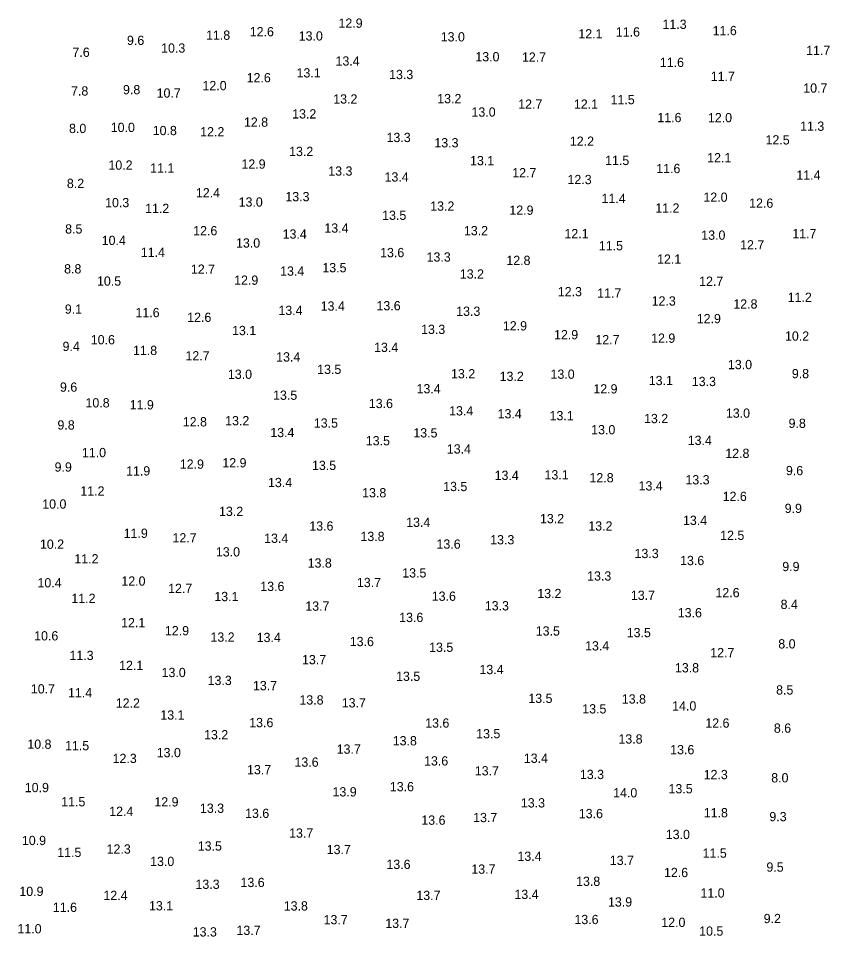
# Model space of a CAD drawing. Extents: x 1023796 to 1112670, y 656573 to 837340.
# Drawn here: x 1112055 to 1112492.6, y 657947.8 to 658443.4 of the extents above; entities that cross this region are included whole.
import ezdxf

# ---------------------------------------------------------------- set-up
doc = ezdxf.new("R2010")
doc.units = 0
doc.layers.add('V-TOPO-SOUN', color=7, linetype='Continuous')

msp = doc.modelspace()

# ---------------------------------------------------------------- texts
at = {"layer": 'V-TOPO-SOUN'}
for s, p in [('12.9 ', (1112227.7, 658438.35)), ('11.3 ', (1112402.46, 658437.74)), ('11.8 ', (1112156.27, 658431.85)), ('12.6 ', (1112179.84, 658433.73)), ('12.1 ', (1112357.07, 658432.58)), ('11.6 ', (1112377.31, 658433.61)), ('11.6 ', (1112429.51, 658434.35)), ('9.6', (1112113.63, 658429.07)), ('13.0 ', (1112206.24, 658431.45)), ('13.0 ', (1112282.85, 658430.96)), ('7.6', (1112084.22, 658422.64)), ('10.3 ', (1112132.05, 658424.93)), ('11.7 ', (1112479.93, 658423.61)), ('13.4 ', (1112226.12, 658417.93)), ('13.0 ', (1112301.53, 658420.23)), ('12.7 ', (1112326.66, 658420.02)), ('11.6 ', (1112401.05, 658417.19)), ('12.6 ', (1112178.17, 658408.9)), ('13.1 ', (1112205.09, 658411.52)), ('13.3 ', (1112255.01, 658410.63)), ('11.7 ', (1112428.48, 658409.61)), ('9.8', (1112111.49, 658402.46)), ('12.0 ', (1112154.35, 658404.65)), ('10.7 ', (1112478.4, 658403.31)), ('7.8', (1112083.46, 658401.75)), ('10.7 ', (1112129.61, 658400.66)), ('13.2 ', (1112224.89, 658397.44)), ('13.2 ', (1112280.98, 658397.63)), ('11.5 ', (1112374.46, 658397.07)), ('12.7 ', (1112324.66, 658394.65)), ('12.1 ', (1112354.68, 658394.64)), ('13.2 ', (1112202.72, 658389.38)), ('13.0 ', (1112299.45, 658390.38)), ('11.6 ', (1112399.68, 658387.4)), ('12.0 ', (1112426.97, 658387.33)), ('10.0 ', (1112104.86, 658382.09)), ('12.8 ', (1112176.72, 658384.94)), ('11.3 ', (1112476.69, 658382.74)), ('8.0', (1112082.37, 658381.53)), ('10.8 ', (1112127.51, 658380.39)), ('12.2 ', (1112153.11, 658379.72)), ('13.3 ', (1112253.63, 658376.65)), ('13.3 ', (1112279.42, 658373.79)), ('12.2 ', (1112352.51, 658374.63)), ('12.5 ', (1112458.06, 658375.35)), ('13.2 ', (1112201.07, 658369.1)), ('12.9 ', (1112175.37, 658362.29)), ('13.1 ', (1112298.66, 658364.14)), ('11.5 ', (1112371.51, 658364.25)), ('12.1 ', (1112426.58, 658365.74)), ('10.2 ', (1112103.61, 658361.73)), ('11.1 ', (1112126.14, 658360.17)), ('13.3 ', (1112222.2, 658358.52)), ('12.7 ', (1112321.43, 658357.62)), ('11.6 ', (1112399.1, 658359.89)), ('13.4 ', (1112252.57, 658355.35)), ('12.3 ', (1112351.23, 658353.95)), ('11.4 ', (1112474.67, 658356.32)), ('8.2', (1112081.21, 658351.85)), ('12.4 ', (1112150.81, 658346.79)), ('13.3 ', (1112199.05, 658344.71)), ('11.4 ', (1112369.59, 658343.73)), ('12.0 ', (1112424.54, 658344.41)), ('10.3 ', (1112101.82, 658341.49)), ('11.2 ', (1112123.4, 658338.37)), ('13.0 ', (1112173.84, 658341.79)), ('13.2 ', (1112277.19, 658339.61)), ('11.2 ', (1112398.59, 658338.56)), ('12.6 ', (1112449.2, 658341.2)), ('13.5 ', (1112251.26, 658334.66)), ('12.9 ', (1112319.86, 658337.4)), ('13.4 ', (1112220.09, 658327.75)), ('8.5', (1112080.28, 658327.27)), ('12.6 ', (1112149.33, 658326.34)), ('13.4 ', (1112197.57, 658324.52)), ('13.2 ', (1112295.36, 658326.36)), ('12.1 ', (1112349.58, 658324.75)), ('13.0 ', (1112423.38, 658323.93)), ('11.7 ', (1112472.49, 658324.77)), ('10.4 ', (1112099.99, 658321.08)), ('13.0 ', (1112172.43, 658319.71)), ('11.5 ', (1112368.15, 658318.23)), ('12.7 ', (1112444.33, 658318.69)), ('11.4 ', (1112121.06, 658314.69)), ('13.6 ', (1112250.16, 658314.53)), ('13.3 ', (1112275.22, 658312.13)), ('12.8 ', (1112318.24, 658310.3)), ('12.1 ', (1112399.53, 658310.99)), ('8.8', (1112079.72, 658305.74)), ('12.7 ', (1112148.11, 658305.57)), ('13.4 ', (1112196.21, 658304.53)), ('13.5 ', (1112219, 658306.38)), ('13.2 ', (1112293.17, 658302.97)), ('10.5 ', (1112097.45, 658299.14)), ('12.9 ', (1112171.42, 658299.63)), ('12.7 ', (1112422.25, 658299.06)), ('12.3 ', (1112346, 658293.44)), ('11.7 ', (1112367.23, 658292.66)), ('12.3 ', (1112396.61, 658288.42)), ('11.2 ', (1112469.98, 658290.4)), ('9.1', (1112080.11, 658284.01)), ('13.4 ', (1112195.29, 658283.32)), ('13.4 ', (1112218.1, 658285.65)), ('13.6 ', (1112248.2, 658285.85)), ('12.8 ', (1112440.67, 658286.79)), ('11.6 ', (1112118.18, 658282.15)), ('12.6 ', (1112146.11, 658279.6)), ('13.3 ', (1112291.2, 658282.86)), ('12.9 ', (1112420.95, 658278.89)), ('13.3 ', (1112272.25, 658273.08)), ('12.9 ', (1112316.38, 658274.98)), ('13.1 ', (1112170.3, 658272.45)), ('12.9 ', (1112343.96, 658270.19)), ('12.9 ', (1112396.33, 658268.33)), ('10.2 ', (1112468.53, 658269.46)), ('9.4', (1112078.87, 658263.89)), ('10.6 ', (1112094.09, 658267.49)), ('13.4 ', (1112246.9, 658263.38)), ('12.7 ', (1112366.26, 658267.53)), ('11.8 ', (1112116.87, 658261.72)), ('12.7 ', (1112145.16, 658258.8)), ('13.4 ', (1112194.11, 658258.22)), ('13.0 ', (1112437.77, 658254.09)), ('13.0 ', (1112168.07, 658248.86)), ('13.5 ', (1112216.19, 658251.49)), ('13.2 ', (1112288.4, 658249.12)), ('13.0 ', (1112342.08, 658248.89)), ('9.8', (1112472.24, 658249.18)), ('13.2 ', (1112314.62, 658247.74)), ('13.1 ', (1112395.05, 658245.46)), ('13.3 ', (1112418.28, 658244.95)), ('9.6', (1112077.48, 658241.92)), ('13.4 ', (1112269.82, 658241.04)), ('12.9 ', (1112365.18, 658240.96)), ('10.8 ', (1112091.25, 658233.43)), ('13.5 ', (1112192.42, 658237.54)), ('11.9 ', (1112115.07, 658232.37)), ('13.6 ', (1112244.07, 658233.07)), ('13.4 ', (1112287.37, 658229.11)), ('13.2 ', (1112166.59, 658223.79)), ('13.4 ', (1112313.53, 658227.53)), ('13.1 ', (1112341.56, 658226.51)), ('13.2 ', (1112392.52, 658224.95)), ('13.0 ', (1112436.66, 658227.87)), ('9.8', (1112076.12, 658221.48)), ('12.8 ', (1112143.73, 658223.19)), ('13.5 ', (1112214.41, 658222.55)), ('13.0 ', (1112364.01, 658218.94)), ('9.8', (1112470.47, 658222.4)), ('13.4 ', (1112190.92, 658217.4)), ('13.5 ', (1112268.08, 658217.23)), ('13.5 ', (1112242.44, 658212.97)), ('13.4 ', (1112416.07, 658213.15)), ('11.0 ', (1112089.32, 658206.59)), ('13.4 ', (1112286.15, 658208.55)), ('12.8 ', (1112436.34, 658206.18)), ('9.9', (1112074.58, 658198.78)), ('12.9 ', (1112142.11, 658200.35)), ('12.9 ', (1112165.05, 658201.07)), ('13.5 ', (1112213.42, 658199.65)), ('11.9 ', (1112113.13, 658196.69)), ('13.4 ', (1112311.92, 658194.29)), ('13.1 ', (1112338.84, 658194.56)), ('9.6', (1112469.04, 658196.87)), ('13.4 ', (1112189.69, 658190.43)), ('12.8 ', (1112363.09, 658193.01)), ('13.3 ', (1112414.84, 658191.89)), ('11.2 ', (1112088.47, 658185.86)), ('13.8 ', (1112240.47, 658184.9)), ('13.5 ', (1112284.18, 658188.27)), ('13.4 ', (1112389.57, 658188.61)), ('12.6 ', (1112434.91, 658182.94)), ('10.0 ', (1112067.92, 658178.81)), ('13.2 ', (1112163.28, 658174.84)), ('9.9', (1112468.38, 658176.46)), ('13.4 ', (1112264.24, 658168.96)), ('13.2 ', (1112336.37, 658170.94)), ('13.4 ', (1112413.51, 658170)), ('13.6 ', (1112211.96, 658166.96)), ('13.2 ', (1112362.46, 658166.97)), ('11.9 ', (1112111.82, 658163.04)), ('12.7 ', (1112138.18, 658160.56)), ('13.4 ', (1112187.6, 658160.33)), ('13.8 ', (1112239.55, 658161.32)), ('13.3 ', (1112309.54, 658159.53)), ('12.5 ', (1112433.59, 658161.92)), ('10.2 ', (1112066.69, 658157.13)), ('13.6 ', (1112280.57, 658157.2)), ('11.2 ', (1112085.25, 658149.24)), ('13.0 ', (1112161.58, 658152.99)), ('13.3 ', (1112387.39, 658152.11)), ('13.8 ', (1112211.07, 658146.97)), ('13.6 ', (1112411.95, 658148.32)), ('9.9', (1112467.08, 658145.07)), ('13.5 ', (1112262.1, 658141.65)), ('13.3 ', (1112361.83, 658139.98)), ('10.4 ', (1112065.34, 658136.3)), ('12.0 ', (1112110.59, 658137.23)), ('13.6 ', (1112185.52, 658134.37)), ('13.7 ', (1112237.65, 658136.46)), ('12.7 ', (1112135.79, 658133.26)), ('13.2 ', (1112334.94, 658130.52)), ('13.7 ', (1112385.42, 658129.56)), ('12.6 ', (1112431.03, 658130.99)), ('11.2 ', (1112083.63, 658127.91)), ('13.1 ', (1112160.74, 658128.88)), ('13.6 ', (1112278.02, 658129.07)), ('8.4', (1112466.17, 658124.67)), ('13.7 ', (1112209.8, 658123.71)), ('13.3 ', (1112306.63, 658123.88)), ('13.6 ', (1112410.7, 658120.14)), ('12.1 ', (1112110.47, 658114.79)), ('13.6 ', (1112260.44, 658117.61)), ('12.9 ', (1112134.09, 658110.45)), ('13.5 ', (1112334.1, 658110.3)), ('10.6 ', (1112063.56, 658107.68)), ('13.2 ', (1112158.65, 658106.98)), ('13.4 ', (1112183.57, 658106.79)), ('13.6 ', (1112233.8, 658104.6)), ('13.5 ', (1112383.17, 658109.42)), ('13.5 ', (1112276.58, 658101.5)), ('13.4 ', (1112360.71, 658102.26)), ('8.0', (1112464.93, 658103.34)), ('11.3 ', (1112082.58, 658097.1)), ('13.7 ', (1112208.03, 658094.82)), ('12.7 ', (1112428.24, 658098.63)), ('12.1 ', (1112109.36, 658091.7)), ('13.8 ', (1112409.17, 658090.43)), ('13.0 ', (1112132.29, 658087.89)), ('13.5 ', (1112258.76, 658085.84)), ('13.4 ', (1112303.74, 658089.49)), ('13.3 ', (1112157.11, 658083.6)), ('13.7 ', (1112181.57, 658080.82)), ('10.7 ', (1112061.79, 658079.06)), ('11.4 ', (1112081.8, 658076.96)), ('8.5', (1112463.74, 658078.48)), ('12.2 ', (1112107.58, 658071.37)), ('13.8 ', (1112206.63, 658073.08)), ('13.7 ', (1112229.47, 658071.52)), ('13.5 ', (1112330.11, 658073.93)), ('13.8 ', (1112380.53, 658073.6)), ('14.0 ', (1112407.7, 658069.85)), ('13.1 ', (1112131.62, 658064.95)), ('13.5 ', (1112359.19, 658068.27)), ('13.6 ', (1112179.56, 658060.86)), ('13.6 ', (1112274.49, 658060.62)), ('12.6 ', (1112425.57, 658060.58)), ('8.6', (1112462.55, 658057.87)), ('13.2 ', (1112155.2, 658054.31)), ('13.8 ', (1112256.96, 658051.04)), ('13.5 ', (1112301.98, 658054.85)), ('13.8 ', (1112378.7, 658052)), ('10.8 ', (1112059.88, 658049.2)), ('11.5 ', (1112080.22, 658048.41)), ('13.7 ', (1112226.73, 658046.53)), ('13.6 ', (1112406.62, 658046.25)), ('12.3 ', (1112105.87, 658041.51)), ('13.0 ', (1112129.66, 658044.66)), ('13.6 ', (1112273.86, 658040.18)), ('13.4 ', (1112327.67, 658041.61)), ('13.7 ', (1112178.37, 658035.43)), ('13.6 ', (1112203.95, 658039.51)), ('13.7 ', (1112301.24, 658034.81)), ('13.3 ', (1112357.92, 658032.86)), ('12.3 ', (1112424.66, 658032.79)), ('8.0', (1112461.12, 658031.06)), ('10.9 ', (1112058.5, 658025.79)), ('13.6 ', (1112255.41, 658026.28)), ('13.9 ', (1112224.5, 658023.47)), ('14.0 ', (1112375.84, 658022.95)), ('13.5 ', (1112405.72, 658025.15)), ('11.5 ', (1112078.15, 658018.12)), ('12.9 ', (1112128.4, 658018.06)), ('13.3 ', (1112326.08, 658017.53)), ('12.4 ', (1112104.06, 658012.99)), ('13.3 ', (1112152.98, 658014.63)), ('13.6 ', (1112177.32, 658011.87)), ('13.6 ', (1112357.33, 658011.75)), ('11.8 ', (1112424.71, 658012.21)), ('13.6 ', (1112272.4, 658008.2)), ('13.7 ', (1112300.35, 658009.61)), ('9.3', (1112460.11, 658010.12)), ('13.7 ', (1112201.06, 658001.2)), ('13.0 ', (1112404.24, 658000.47)), ('10.9 ', (1112056.95, 657997.22)), ('11.5 ', (1112076.01, 657990.79)), ('12.3 ', (1112102.63, 657992.61)), ('13.5 ', (1112151.8, 657994.22)), ('13.7 ', (1112221.35, 657992.35)), ('13.0 ', (1112126.11, 657985.91)), ('13.4 ', (1112324.22, 657988.7)), ('13.7 ', (1112374.04, 657986.5)), ('11.5 ', (1112424.1, 657990.41)), ('13.6 ', (1112253.55, 657984.32)), ('13.7 ', (1112299.36, 657981.76)), ('9.5', (1112458.52, 657982.87)), ('12.6 ', (1112403.27, 657979.93)), ('13.3 ', (1112150.57, 657973.58)), ('13.6 ', (1112174.87, 657974.58)), ('13.8 ', (1112355.86, 657975.19)), ('10.9 ', (1112055.57, 657969.76)), ('12.4 ', (1112100.91, 657967.59)), ('13.7 ', (1112269.7, 657967.57)), ('13.4 ', (1112322.59, 657968.12)), ('11.0 ', (1112422.94, 657968.89)), ('11.6 ', (1112073.64, 657961.16)), ('13.1 ', (1112125.49, 657961.97)), ('13.8 ', (1112198.18, 657961.91)), ('13.9 ', (1112373.06, 657964.05)), ('13.7 ', (1112219.67, 657954.46)), ('13.7 ', (1112252.95, 657952.52)), ('13.6 ', (1112354.96, 657954.57)), ('12.0 ', (1112401.81, 657953.04)), ('9.2', (1112457.05, 657955.09)), ('11.0 ', (1112054.53, 657949.59)), ('13.3 ', (1112149.08, 657947.89)), ('13.7 ', (1112172.67, 657948.72)), ('10.5 ', (1112422.26, 657948.33))]:
    msp.add_text(s, height=5, dxfattribs=at).set_placement(p)

doc.saveas('drawing.dxf')
